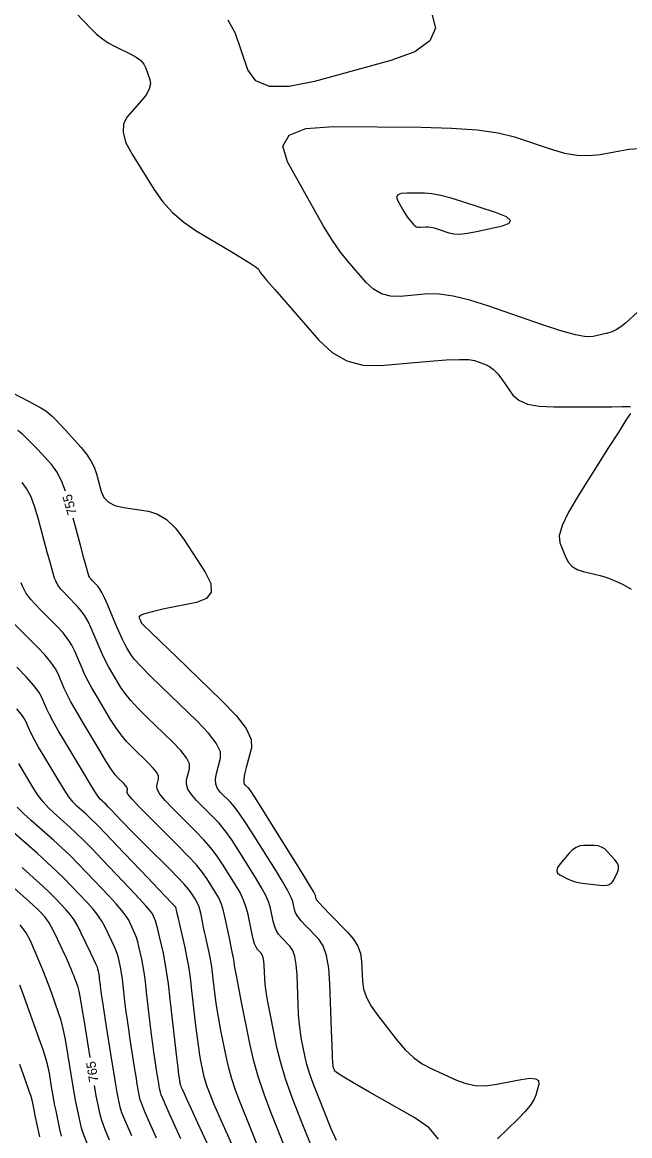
# Model space of a CAD drawing. Extents: x 2082232 to 2083549, y 592624 to 593832.
# Drawn here: x 2082573.1 to 2082618.4, y 593181.6 to 593264.6 of the extents above; entities that cross this region are included whole.
import ezdxf

# ---------------------------------------------------------------- set-up
doc = ezdxf.new("R2010")
doc.units = 0
doc.layers.add('DT_X_Contour_Major', color=7, linetype='Continuous')
doc.layers.add('DT_X_Contour_Minor', color=7, linetype='Continuous')

msp = doc.modelspace()

# ---------------------------------------------------------------- linework, layer by layer
at = {"layer": 'DT_X_Contour_Major'}
for points in [[(2082576.343, 593229.617), (2082576.047, 593230.381), (2082575.695, 593231.06), (2082575.319, 593231.572), (2082574.285, 593232.717), (2082573.902, 593233.128), (2082573.528, 593233.504), (2082573.163, 593233.844), (2082572.807, 593234.149)], [(2082604.136, 593181.317), (2082603.443, 593182.153), (2082602.37, 593182.909), (2082599.002, 593184.817), (2082597.894, 593185.451), (2082597.095, 593185.921), (2082596.606, 593186.228), (2082596.427, 593186.37), (2082596.363, 593186.531), (2082596.341, 593186.588), (2082596.323, 593186.638), (2082596.31, 593186.681), (2082596.302, 593186.716), (2082596.285, 593186.801), (2082596.273, 593186.99), (2082596.251, 593187.493), (2082596.219, 593188.312), (2082596.177, 593189.445), (2082596.051, 593192.885), (2082595.963, 593194.061), (2082595.795, 593195.009), (2082595.546, 593195.729), (2082595.217, 593196.221), (2082594.231, 593197.227), (2082593.902, 593197.585), (2082593.654, 593197.904), (2082593.487, 593198.184), (2082593.402, 593198.425), (2082593.282, 593199.016), (2082593.167, 593199.33), (2082592.913, 593199.831), (2082592.52, 593200.516), (2082591.988, 593201.388), (2082590.383, 593203.96), (2082589.822, 593204.838), (2082589.344, 593205.543), (2082588.947, 593206.075), (2082588.633, 593206.434), (2082587.906, 593207.16), (2082587.682, 593207.452), (2082587.555, 593207.783), (2082587.526, 593208.153), (2082587.595, 593208.562), (2082587.907, 593209.704), (2082587.886, 593210.198), (2082587.587, 593210.825), (2082587.01, 593211.583), (2082586.155, 593212.472), (2082583.507, 593215.021), (2082582.621, 593215.885), (2082581.952, 593216.564), (2082581.498, 593217.058), (2082581.26, 593217.368), (2082580.913, 593217.949), (2082580.769, 593218.213), (2082580.594, 593218.569), (2082580.39, 593219.018), (2082580.156, 593219.56), (2082579.492, 593221.127), (2082579.26, 593221.656), (2082579.06, 593222.068), (2082578.893, 593222.363), (2082578.758, 593222.541), (2082578.442, 593222.86), (2082578.336, 593222.97), (2082578.253, 593223.062), (2082578.193, 593223.136), (2082578.157, 593223.192), (2082578.093, 593223.316), (2082578.035, 593223.494), (2082577.91, 593223.934), (2082577.718, 593224.637), (2082577.459, 593225.601), (2082576.926, 593227.6)], [(2082589.051, 593180.277), (2082588.443, 593181.605), (2082587.968, 593182.658), (2082587.624, 593183.436), (2082587.411, 593183.939), (2082587.021, 593184.916), (2082586.885, 593185.276), (2082586.769, 593185.627), (2082586.673, 593185.966), (2082586.599, 593186.295), (2082586.426, 593187.158), (2082586.356, 593187.564), (2082586.273, 593188.136), (2082586.178, 593188.873), (2082586.07, 593189.776), (2082585.767, 593192.403), (2082585.651, 593193.341), (2082585.527, 593194.186), (2082585.397, 593194.936), (2082585.261, 593195.593), (2082584.888, 593197.219), (2082584.765, 593197.755), (2082584.676, 593198.143), (2082584.621, 593198.382), (2082584.601, 593198.474), (2082584.591, 593198.522), (2082584.587, 593198.539), (2082584.582, 593198.555), (2082584.575, 593198.569), (2082584.568, 593198.583), (2082584.548, 593198.616), (2082584.536, 593198.632), (2082584.515, 593198.655), (2082584.486, 593198.686), (2082584.449, 593198.723), (2082584.339, 593198.833), (2082584.193, 593198.985), (2082583.838, 593199.358), (2082583.273, 593199.951), (2082582.5, 593200.765), (2082580.159, 593203.231), (2082579.358, 593204.069), (2082578.713, 593204.732), (2082578.224, 593205.222), (2082577.889, 593205.537), (2082577.204, 593206.145), (2082576.927, 593206.433), (2082576.609, 593206.841), (2082576.249, 593207.367), (2082575.848, 593208.013), (2082574.725, 593209.895), (2082574.343, 593210.545), (2082574.039, 593211.083), (2082573.812, 593211.509), (2082573.664, 593211.823), (2082573.372, 593212.512), (2082573.155, 593212.861), (2082572.722, 593213.391)], [(2082578.177, 593187.386), (2082577.759, 593190.044), (2082577.597, 593191.051), (2082577.463, 593191.821), (2082577.358, 593192.352), (2082577.283, 593192.644), (2082577.119, 593193.106), (2082577.054, 593193.283), (2082576.984, 593193.468), (2082576.907, 593193.661), (2082576.823, 593193.862), (2082576.593, 593194.41), (2082576.493, 593194.641), (2082576.366, 593194.924), (2082576.21, 593195.258), (2082576.028, 593195.645), (2082575.503, 593196.744), (2082575.313, 593197.124), (2082575.134, 593197.44), (2082574.967, 593197.693), (2082574.812, 593197.882), (2082574.415, 593198.3), (2082574.228, 593198.488), (2082573.964, 593198.737), (2082573.624, 593199.049), (2082573.207, 593199.423), (2082571.993, 593200.501)], [(2082579.634, 593181.241), (2082579.291, 593182.067), (2082579.056, 593182.702), (2082578.928, 593183.148), (2082578.732, 593184.082), (2082578.646, 593184.53), (2082578.533, 593185.172), (2082578.51, 593185.312)]]:
    msp.add_lwpolyline(points, dxfattribs=at)
at = {"layer": 'DT_X_Contour_Minor'}
for points in [[(2082577.154, 593265.267), (2082578.251, 593264.1), (2082578.668, 593263.69), (2082579.097, 593263.335), (2082579.538, 593263.036), (2082579.99, 593262.792), (2082581.211, 593262.213), (2082581.625, 593261.984), (2082581.952, 593261.731), (2082582.192, 593261.453), (2082582.344, 593261.15), (2082582.634, 593260.311), (2082582.678, 593259.978), (2082582.593, 593259.609), (2082582.378, 593259.203), (2082582.035, 593258.762), (2082580.946, 593257.536), (2082580.664, 593257.014), (2082580.634, 593256.366), (2082580.857, 593255.592), (2082581.332, 593254.693), (2082582.935, 593252.129), (2082583.583, 593251.215), (2082584.325, 593250.395), (2082585.16, 593249.67), (2082586.088, 593249.04), (2082588.689, 593247.485), (2082589.548, 593246.966), (2082590.173, 593246.574), (2082590.564, 593246.31), (2082590.721, 593246.173), (2082590.83, 593245.979), (2082590.981, 593245.782), (2082591.353, 593245.337), (2082591.946, 593244.645), (2082592.76, 593243.706), (2082595.225, 593240.87), (2082596.206, 593239.955), (2082597.299, 593239.336), (2082598.504, 593239.014), (2082599.822, 593238.988), (2082603.484, 593239.315), (2082604.724, 593239.409), (2082605.695, 593239.446), (2082606.399, 593239.427), (2082606.834, 593239.351), (2082607.638, 593239.072), (2082607.94, 593238.925), (2082608.245, 593238.693), (2082608.553, 593238.375), (2082608.862, 593237.972), (2082609.692, 593236.784), (2082610.116, 593236.395), (2082610.766, 593236.118), (2082611.643, 593235.953), (2082612.746, 593235.9), (2082615.989, 593235.91), (2082617.055, 593235.915), (2082617.82, 593235.922), (2082618.286, 593235.932), (2082618.45, 593235.943)], [(2082603.645, 593265.219), (2082603.911, 593264.131), (2082603.492, 593263.187), (2082602.388, 593262.386), (2082600.598, 593261.729), (2082594.913, 593260.167), (2082593.004, 593259.782), (2082591.539, 593259.797), (2082590.52, 593260.214), (2082589.946, 593261.031), (2082589.009, 593263.744), (2082588.467, 593264.745)], [(2082592.892, 593254.168), (2082592.55, 593255.332), (2082593.006, 593256.159), (2082594.259, 593256.648), (2082596.31, 593256.799), (2082602.843, 593256.754), (2082605.115, 593256.696), (2082607.031, 593256.556), (2082608.591, 593256.335), (2082609.795, 593256.032), (2082612.53, 593255.115), (2082613.528, 593254.832), (2082614.469, 593254.672), (2082615.354, 593254.634), (2082616.182, 593254.718), (2082618.316, 593255.106), (2082619.057, 593255.156)], [(2082619.002, 593242.984), (2082618.078, 593242.153), (2082617.729, 593241.87), (2082617.373, 593241.644), (2082617.011, 593241.476), (2082616.643, 593241.365), (2082615.653, 593241.145), (2082615.14, 593241.138), (2082614.343, 593241.282), (2082613.262, 593241.578), (2082611.898, 593242.024), (2082607.881, 593243.416), (2082606.468, 593243.865), (2082605.24, 593244.166), (2082604.198, 593244.319), (2082603.341, 593244.324), (2082601.305, 593244.143), (2082600.572, 593244.157), (2082599.902, 593244.336), (2082599.294, 593244.68), (2082598.749, 593245.189), (2082597.378, 593246.766), (2082596.836, 593247.45), (2082596.237, 593248.319), (2082595.581, 593249.374), (2082594.868, 593250.614), (2082592.892, 593254.168)], [(2082608.901, 593249.41), (2082609.416, 593249.59), (2082609.516, 593249.808), (2082609.2, 593250.065), (2082608.468, 593250.361), (2082605.963, 593251.201), (2082605.079, 593251.477), (2082604.307, 593251.675), (2082603.647, 593251.795), (2082603.097, 593251.837), (2082601.782, 593251.847), (2082601.369, 593251.816), (2082601.116, 593251.717), (2082601.024, 593251.551), (2082601.093, 593251.317), (2082601.491, 593250.601), (2082601.635, 593250.351), (2082601.767, 593250.139), (2082601.887, 593249.964), (2082601.997, 593249.826), (2082602.273, 593249.508), (2082602.383, 593249.406), (2082602.505, 593249.337), (2082602.64, 593249.3), (2082602.787, 593249.298), (2082603.198, 593249.334), (2082603.37, 593249.333), (2082603.58, 593249.302), (2082603.827, 593249.242), (2082604.112, 593249.151), (2082604.921, 593248.871), (2082605.277, 593248.799), (2082605.737, 593248.793), (2082606.303, 593248.854), (2082606.973, 593248.982), (2082608.901, 593249.41)], [(2082572.296, 593237), (2082573.641, 593236.301), (2082574.5, 593235.839), (2082574.872, 593235.615), (2082575.216, 593235.335), (2082575.383, 593235.182), (2082575.627, 593234.935), (2082575.949, 593234.593), (2082576.347, 593234.157), (2082577.513, 593232.867), (2082577.912, 593232.382), (2082578.234, 593231.894), (2082578.48, 593231.404), (2082578.65, 593230.911), (2082579.002, 593229.595), (2082579.205, 593229.15), (2082579.549, 593228.802), (2082580.035, 593228.552), (2082580.663, 593228.4), (2082582.526, 593228.123), (2082583.213, 593227.916), (2082583.878, 593227.503), (2082584.52, 593226.883), (2082585.139, 593226.056), (2082586.759, 593223.576), (2082587.174, 593222.739), (2082587.204, 593222.085), (2082586.847, 593221.615), (2082586.105, 593221.329), (2082583.613, 593220.812), (2082582.8, 593220.631), (2082582.23, 593220.474), (2082581.905, 593220.343), (2082581.823, 593220.237), (2082581.928, 593219.987), (2082581.964, 593219.904), (2082581.991, 593219.841), (2082582.01, 593219.799), (2082582.021, 593219.778), (2082582.038, 593219.748), (2082582.203, 593219.586), (2082582.683, 593219.121), (2082583.48, 593218.353), (2082584.592, 593217.282), (2082587.978, 593214.024), (2082589.071, 593212.886), (2082589.809, 593211.917), (2082590.191, 593211.116), (2082590.219, 593210.484), (2082589.819, 593209.023), (2082589.698, 593208.533), (2082589.638, 593208.157), (2082589.637, 593207.896), (2082589.696, 593207.751), (2082589.932, 593207.515), (2082590.099, 593207.294), (2082590.425, 593206.805), (2082590.908, 593206.05), (2082591.55, 593205.029), (2082593.472, 593201.949), (2082594.105, 593200.929), (2082594.561, 593200.179), (2082594.841, 593199.699), (2082594.944, 593199.489), (2082594.985, 593199.289), (2082595.061, 593199.159), (2082595.259, 593198.919), (2082595.579, 593198.57), (2082596.022, 593198.111), (2082597.364, 593196.742), (2082597.807, 593196.222), (2082598.129, 593195.689), (2082598.33, 593195.144), (2082598.412, 593194.586), (2082598.467, 593193.08), (2082598.554, 593192.498), (2082598.775, 593191.878), (2082599.128, 593191.221), (2082599.615, 593190.527), (2082601.09, 593188.628), (2082601.662, 593187.965), (2082602.271, 593187.401), (2082602.917, 593186.935), (2082603.6, 593186.568), (2082605.47, 593185.719), (2082606.175, 593185.459), (2082606.889, 593185.315), (2082607.612, 593185.286), (2082608.343, 593185.373), (2082610.305, 593185.759), (2082610.938, 593185.846), (2082611.366, 593185.819), (2082611.59, 593185.676), (2082611.609, 593185.418), (2082611.386, 593184.577), (2082611.241, 593184.231), (2082610.974, 593183.824), (2082610.584, 593183.355), (2082610.071, 593182.825), (2082608.541, 593181.329)], [(2082618.435, 593235.42), (2082618.106, 593234.902), (2082617.568, 593234.052), (2082616.819, 593232.871), (2082614.543, 593229.281), (2082613.817, 593228.051), (2082613.346, 593227.056), (2082613.131, 593226.296), (2082613.171, 593225.769), (2082613.619, 593224.677), (2082613.826, 593224.305), (2082614.11, 593224.007), (2082614.471, 593223.784), (2082614.911, 593223.636), (2082616.185, 593223.34), (2082616.688, 593223.192), (2082617.242, 593222.972), (2082617.847, 593222.679), (2082618.503, 593222.314)], [(2082596.553, 593181.217), (2082596.145, 593182.082), (2082595.146, 593184.579), (2082594.806, 593185.459), (2082594.535, 593186.229), (2082594.334, 593186.886), (2082594.201, 593187.433), (2082593.94, 593188.741), (2082593.851, 593189.273), (2082593.778, 593189.889), (2082593.722, 593190.588), (2082593.684, 593191.371), (2082593.603, 593193.569), (2082593.547, 593194.32), (2082593.439, 593194.926), (2082593.281, 593195.385), (2082593.07, 593195.699), (2082592.44, 593196.342), (2082592.224, 593196.599), (2082592.049, 593196.888), (2082591.913, 593197.208), (2082591.819, 593197.561), (2082591.62, 593198.542), (2082591.494, 593198.961), (2082591.266, 593199.482), (2082590.936, 593200.104), (2082590.504, 593200.827), (2082589.216, 593202.891), (2082588.736, 593203.625), (2082588.263, 593204.28), (2082587.796, 593204.856), (2082587.335, 593205.352), (2082586.116, 593206.569), (2082585.726, 593207.007), (2082585.472, 593207.408), (2082585.354, 593207.773), (2082585.37, 593208.1), (2082585.596, 593208.924), (2082585.581, 593209.281), (2082585.365, 593209.733), (2082584.949, 593210.279), (2082584.332, 593210.921), (2082582.421, 593212.76), (2082581.763, 593213.416), (2082581.22, 593214.006), (2082580.793, 593214.53), (2082580.482, 593214.988), (2082579.806, 593216.12), (2082579.557, 593216.557), (2082579.316, 593217.018), (2082579.082, 593217.503), (2082578.857, 593218.012), (2082578.268, 593219.404), (2082578.039, 593219.897), (2082577.792, 593220.333), (2082577.529, 593220.711), (2082577.248, 593221.031), (2082576.477, 593221.81), (2082576.216, 593222.08), (2082576.013, 593222.305), (2082575.868, 593222.486), (2082575.78, 593222.622), (2082575.622, 593222.926), (2082575.538, 593223.146), (2082575.406, 593223.576), (2082575.224, 593224.216), (2082574.993, 593225.067), (2082574.313, 593227.616), (2082574.047, 593228.5), (2082573.761, 593229.238), (2082573.454, 593229.831), (2082573.126, 593230.278)], [(2082595.864, 593177.793), (2082593.93, 593182.626), (2082593.272, 593184.33), (2082592.747, 593185.819), (2082592.357, 593187.092), (2082592.101, 593188.149), (2082591.595, 593190.681), (2082591.428, 593191.557), (2082591.304, 593192.285), (2082591.225, 593192.864), (2082591.19, 593193.297), (2082591.155, 593194.252), (2082591.131, 593194.579), (2082591.084, 593194.842), (2082591.015, 593195.042), (2082590.923, 593195.178), (2082590.65, 593195.457), (2082590.547, 593195.614), (2082590.443, 593195.872), (2082590.34, 593196.233), (2082590.236, 593196.697), (2082589.957, 593198.069), (2082589.821, 593198.592), (2082589.619, 593199.133), (2082589.352, 593199.691), (2082589.02, 593200.266), (2082588.049, 593201.822), (2082587.65, 593202.413), (2082587.182, 593203.018), (2082586.644, 593203.637), (2082586.037, 593204.271), (2082584.326, 593205.978), (2082583.771, 593206.563), (2082583.389, 593207.034), (2082583.181, 593207.393), (2082583.146, 593207.639), (2082583.285, 593208.145), (2082583.275, 593208.363), (2082583.143, 593208.641), (2082582.887, 593208.976), (2082582.509, 593209.37), (2082581.336, 593210.499), (2082580.904, 593210.948), (2082580.488, 593211.449), (2082580.088, 593212.002), (2082579.703, 593212.607), (2082578.699, 593214.291), (2082578.345, 593214.9), (2082578.037, 593215.466), (2082577.775, 593215.987), (2082577.559, 593216.465), (2082577.044, 593217.681), (2082576.818, 593218.138), (2082576.525, 593218.597), (2082576.165, 593219.058), (2082575.738, 593219.522), (2082574.511, 593220.76), (2082574.097, 593221.189), (2082573.774, 593221.548), (2082573.543, 593221.835), (2082573.403, 593222.052), (2082573.151, 593222.536), (2082573.042, 593222.797)], [(2082593.098, 593179.711), (2082591.649, 593183.333), (2082591.144, 593184.672), (2082590.714, 593185.971), (2082590.361, 593187.231), (2082590.083, 593188.451), (2082589.444, 593191.653), (2082589.233, 593192.717), (2082589.078, 593193.506), (2082588.981, 593194.02), (2082588.941, 593194.259), (2082588.91, 593194.531), (2082588.898, 593194.629), (2082588.885, 593194.716), (2082588.871, 593194.794), (2082588.857, 593194.862), (2082588.818, 593195.03), (2082588.792, 593195.156), (2082588.74, 593195.407), (2082588.663, 593195.784), (2082588.561, 593196.285), (2082588.256, 593197.79), (2082588.125, 593198.333), (2082587.962, 593198.833), (2082587.765, 593199.29), (2082587.536, 593199.705), (2082586.882, 593200.753), (2082586.564, 593201.201), (2082586.101, 593201.756), (2082585.492, 593202.418), (2082584.739, 593203.189), (2082582.536, 593205.388), (2082581.815, 593206.118), (2082581.306, 593206.66), (2082581.009, 593207.013), (2082580.922, 593207.177), (2082580.974, 593207.365), (2082580.97, 593207.446), (2082580.921, 593207.549), (2082580.826, 593207.673), (2082580.686, 593207.819), (2082580.251, 593208.237), (2082580.046, 593208.479), (2082579.757, 593208.892), (2082579.383, 593209.474), (2082578.925, 593210.227), (2082577.591, 593212.462), (2082577.133, 593213.244), (2082576.759, 593213.914), (2082576.468, 593214.472), (2082576.261, 593214.918), (2082575.82, 593215.958), (2082575.597, 593216.379), (2082575.257, 593216.862), (2082574.801, 593217.406), (2082574.228, 593218.012), (2082572.546, 593219.711)], [(2082590.613, 593180.949), (2082590.255, 593181.825), (2082589.335, 593184.124), (2082589.014, 593184.974), (2082588.741, 593185.799), (2082588.517, 593186.598), (2082588.341, 593187.373), (2082587.935, 593189.406), (2082587.794, 593190.141), (2082587.676, 593190.821), (2082587.579, 593191.446), (2082587.506, 593192.017), (2082587.339, 593193.467), (2082587.274, 593193.985), (2082587.206, 593194.451), (2082587.134, 593194.865), (2082587.059, 593195.227), (2082586.853, 593196.125), (2082586.778, 593196.456), (2082586.708, 593196.775), (2082586.642, 593197.083), (2082586.581, 593197.38), (2082586.423, 593198.156), (2082586.356, 593198.436), (2082586.272, 593198.694), (2082586.17, 593198.93), (2082586.052, 593199.144), (2082585.715, 593199.685), (2082585.52, 593199.946), (2082585.187, 593200.326), (2082584.718, 593200.822), (2082584.112, 593201.437), (2082582.314, 593203.232), (2082581.692, 593203.855), (2082581.174, 593204.376), (2082580.761, 593204.797), (2082580.453, 593205.117), (2082579.771, 593205.835), (2082579.538, 593206.079), (2082579.35, 593206.273), (2082579.208, 593206.415), (2082579.11, 593206.507), (2082578.911, 593206.684), (2082578.779, 593206.853), (2082578.534, 593207.227), (2082578.176, 593207.805), (2082577.704, 593208.589), (2082576.294, 593210.951), (2082575.814, 593211.766), (2082575.433, 593212.442), (2082575.149, 593212.976), (2082574.962, 593213.371), (2082574.596, 593214.235), (2082574.376, 593214.62), (2082573.99, 593215.126), (2082573.437, 593215.754), (2082572.718, 593216.502)], [(2082586.897, 593181.019), (2082586.22, 593182.492), (2082585.718, 593183.586), (2082585.39, 593184.3), (2082585.237, 593184.635), (2082585.061, 593185.022), (2082585.003, 593185.151), (2082584.96, 593185.25), (2082584.933, 593185.318), (2082584.92, 593185.355), (2082584.908, 593185.412), (2082584.903, 593185.443), (2082584.894, 593185.49), (2082584.884, 593185.554), (2082584.871, 593185.636), (2082584.833, 593185.876), (2082584.803, 593186.108), (2082584.742, 593186.622), (2082584.649, 593187.418), (2082584.524, 593188.497), (2082584.149, 593191.751), (2082584.012, 593192.881), (2082583.881, 593193.83), (2082583.757, 593194.598), (2082583.64, 593195.184), (2082583.336, 593196.508), (2082583.229, 593196.958), (2082583.135, 593197.317), (2082583.054, 593197.583), (2082582.986, 593197.758), (2082582.821, 593198.103), (2082582.671, 593198.317), (2082582.343, 593198.703), (2082581.836, 593199.26), (2082581.152, 593199.989), (2082579.091, 593202.159), (2082578.36, 593202.92), (2082577.713, 593203.575), (2082577.149, 593204.124), (2082576.668, 593204.567), (2082575.498, 593205.607), (2082575.075, 593206.014), (2082574.683, 593206.454), (2082574.322, 593206.929), (2082573.993, 593207.438), (2082573.156, 593208.84), (2082572.871, 593209.324)], [(2082584.946, 593181.336), (2082584.1, 593183.199), (2082583.82, 593183.823), (2082583.614, 593184.298), (2082583.481, 593184.625), (2082583.422, 593184.803), (2082583.364, 593185.08), (2082583.337, 593185.225), (2082583.298, 593185.453), (2082583.247, 593185.763), (2082583.184, 593186.156), (2082583.003, 593187.313), (2082582.93, 593187.803), (2082582.85, 593188.402), (2082582.762, 593189.111), (2082582.665, 593189.931), (2082582.396, 593192.262), (2082582.298, 593193.072), (2082582.204, 593193.751), (2082582.116, 593194.302), (2082582.032, 593194.722), (2082581.814, 593195.67), (2082581.727, 593196.015), (2082581.628, 593196.337), (2082581.518, 593196.637), (2082581.396, 593196.916), (2082581.056, 593197.628), (2082580.867, 593197.943), (2082580.556, 593198.354), (2082580.123, 593198.86), (2082579.567, 593199.462), (2082577.922, 593201.194), (2082577.305, 593201.832), (2082576.687, 593202.445), (2082576.067, 593203.033), (2082575.447, 593203.597), (2082573.792, 593205.068), (2082573.223, 593205.594), (2082572.757, 593206.068)], [(2082583.139, 593181.375), (2082582.637, 593182.494), (2082582.267, 593183.346), (2082582.03, 593183.932), (2082581.924, 593184.251), (2082581.82, 593184.747), (2082581.771, 593185.007), (2082581.701, 593185.415), (2082581.61, 593185.971), (2082581.498, 593186.676), (2082581.172, 593188.751), (2082581.058, 593189.498), (2082580.958, 593190.182), (2082580.875, 593190.804), (2082580.806, 593191.364), (2082580.644, 593192.773), (2082580.584, 593193.262), (2082580.528, 593193.673), (2082580.474, 593194.005), (2082580.423, 593194.259), (2082580.292, 593194.832), (2082580.225, 593195.071), (2082580.121, 593195.357), (2082579.982, 593195.691), (2082579.807, 593196.073), (2082579.291, 593197.154), (2082579.064, 593197.569), (2082578.77, 593198.004), (2082578.41, 593198.46), (2082577.982, 593198.935), (2082576.753, 593200.23), (2082576.25, 593200.743), (2082575.661, 593201.314), (2082574.986, 593201.942), (2082574.226, 593202.627), (2082572.085, 593204.529)], [(2082616.745, 593202.743), (2082616.528, 593202.943), (2082616.29, 593203.086), (2082616.03, 593203.173), (2082615.748, 593203.204), (2082614.965, 593203.209), (2082614.677, 593203.174), (2082614.4, 593203.064), (2082614.133, 593202.879), (2082613.876, 593202.62), (2082613.206, 593201.829), (2082613.016, 593201.555), (2082612.947, 593201.326), (2082613, 593201.144), (2082613.175, 593201.007), (2082613.803, 593200.702), (2082614.06, 593200.595), (2082614.358, 593200.505), (2082614.697, 593200.431), (2082615.079, 593200.373), (2082616.151, 593200.241), (2082616.516, 593200.226), (2082616.81, 593200.281), (2082617.03, 593200.407), (2082617.179, 593200.602), (2082617.478, 593201.217), (2082617.55, 593201.448), (2082617.543, 593201.677), (2082617.457, 593201.906), (2082617.291, 593202.135), (2082616.745, 593202.743)], [(2082581.28, 593181.548), (2082580.843, 593182.565), (2082580.559, 593183.282), (2082580.426, 593183.7), (2082580.276, 593184.415), (2082580.205, 593184.79), (2082580.104, 593185.378), (2082579.973, 593186.18), (2082579.811, 593187.196), (2082579.342, 593190.188), (2082579.185, 593191.193), (2082579.067, 593191.963), (2082578.988, 593192.497), (2082578.947, 593192.797), (2082578.891, 593193.284), (2082578.871, 593193.453), (2082578.851, 593193.594), (2082578.833, 593193.709), (2082578.815, 593193.797), (2082578.77, 593193.995), (2082578.722, 593194.128), (2082578.614, 593194.378), (2082578.446, 593194.745), (2082578.217, 593195.23), (2082577.526, 593196.679), (2082577.261, 593197.195), (2082576.984, 593197.655), (2082576.696, 593198.06), (2082576.397, 593198.408), (2082575.584, 593199.265), (2082575.201, 593199.649), (2082574.661, 593200.161), (2082573.964, 593200.799), (2082573.11, 593201.564)], [(2082577.987, 593180.933), (2082577.738, 593181.569), (2082577.553, 593182.123), (2082577.43, 593182.596), (2082577.188, 593183.75), (2082577.094, 593184.223), (2082576.993, 593184.776), (2082576.885, 593185.409), (2082576.77, 593186.123), (2082576.454, 593188.134), (2082576.327, 593188.862), (2082576.181, 593189.535), (2082576.017, 593190.155), (2082575.835, 593190.721), (2082575.324, 593192.159), (2082575.125, 593192.708), (2082574.909, 593193.275), (2082574.676, 593193.86), (2082574.427, 593194.463), (2082573.741, 593196.096), (2082573.417, 593196.703), (2082572.963, 593197.299)], [(2082576.049, 593181.543), (2082575.932, 593182.044), (2082575.644, 593183.417), (2082575.542, 593183.915), (2082575.452, 593184.38), (2082575.374, 593184.811), (2082575.308, 593185.209), (2082575.149, 593186.225), (2082575.056, 593186.672), (2082574.898, 593187.25), (2082574.675, 593187.958), (2082574.387, 593188.798), (2082573.53, 593191.213), (2082573.225, 593192.062), (2082572.953, 593192.799)], [(2082574.434, 593181.492), (2082574.1, 593183.085), (2082573.99, 593183.608), (2082573.911, 593183.984), (2082573.864, 593184.213), (2082573.847, 593184.295), (2082573.844, 593184.316), (2082573.786, 593184.482), (2082573.616, 593184.964), (2082573.334, 593185.762), (2082572.939, 593186.875)]]:
    msp.add_lwpolyline(points, dxfattribs=at)

# ---------------------------------------------------------------- texts
at = {"layer": 'DT_X_Contour_Major'}
for s, rotation, p in [('755', 106.10841, (2082577.208, 593227.951)), ('765', 99.13993, (2082578.813, 593185.618))]:
    msp.add_text(s, height=0.7, rotation=rotation, dxfattribs=at).set_placement(p)

doc.saveas('drawing.dxf')
